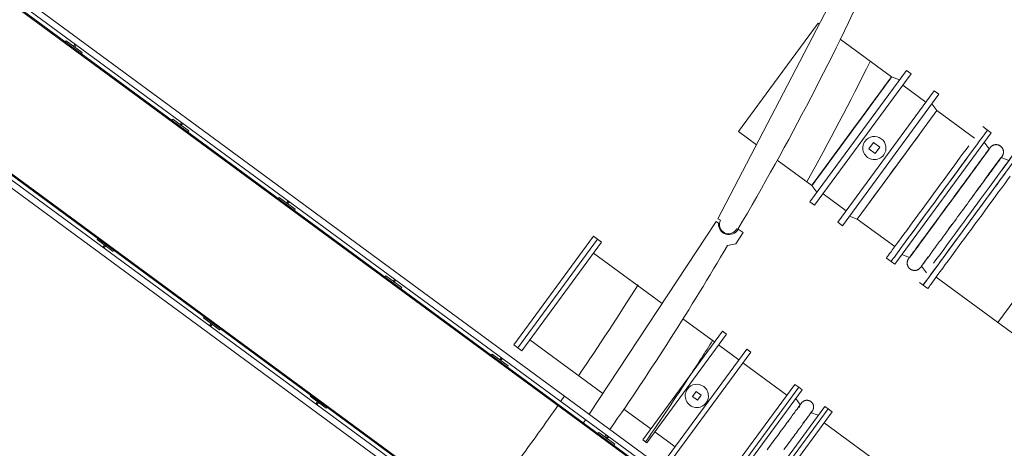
# Model space of a CAD drawing. Header units: metres. Extents: x 135583 to 135939, y 457896 to 458258.
# Tile 528 of 599: x 135692.24 to 135699.67, y 458169.53 to 458172.76. Entities that reach past the tile are written whole.
import ezdxf

# ---------------------------------------------------------------- set-up
doc = ezdxf.new("R2010")
doc.units = ezdxf.units.M
doc.linetypes.add('Hidden', pattern=[4, 2, -2])
doc.layers.add('NIEUWE INSTALLATIE', color=250, linetype='Continuous', lineweight=0)

msp = doc.modelspace()

# ---------------------------------------------------------------- linework, layer by layer
at = {"layer": 'NIEUWE INSTALLATIE'}
for p, q in [((135699.5026, 458167.6073), (135658.7851, 458197.5216)), ((135658.7955, 458197.4541), (135699.4351, 458167.5969)), ((135699.3931, 458167.5905), (135658.8019, 458197.4121)), ((135658.8036, 458197.4009), (135699.3819, 458167.5888)), ((135697.7213, 458167.5258), (135658.1914, 458196.5676)), ((135658.0707, 458196.5491), (135697.6701, 458167.4562)), ((135697.6987, 458167.4951), (135658.1382, 458196.5595)), ((135658.1802, 458196.5659), (135697.7165, 458167.5193)), ((135698.6057, 458173.3546), (135697.5123, 458171.2564)), ((135697.9683, 458172.3227), (135698.2691, 458172.7321)), ((135698.2779, 458172.7256), (135698.2691, 458172.7321)), ((135692.5938, 458172.5983), (135692.5879, 458172.5902)), ((135692.7147, 458172.5095), (135692.5938, 458172.5983)), ((135692.6623, 458172.5734), (135692.6502, 458172.5568)), ((135692.6582, 458172.5509), (135692.6704, 458172.5674)), ((135698.8226, 458172.3254), (135698.4354, 458172.6099)), ((135692.6502, 458172.5568), (135692.6582, 458172.5509)), ((135692.7087, 458172.5014), (135692.7147, 458172.5095)), ((135697.6675, 458171.9133), (135697.9683, 458172.3227)), ((135698.8226, 458172.3254), (135698.8189, 458172.3204)), ((135699.0813, 458172.1353), (135698.9072, 458172.2632)), ((135698.8652, 458171.6638), (135699.1659, 458172.0732)), ((135699.4488, 458171.8653), (135699.1659, 458172.0732)), ((135693.3977, 458172.0076), (135693.3918, 458171.9996)), ((135693.5186, 458171.9188), (135693.3977, 458172.0076)), ((135693.4663, 458171.9827), (135693.4541, 458171.9662)), ((135693.4622, 458171.9603), (135693.4743, 458171.9768)), ((135693.4541, 458171.9662), (135693.4622, 458171.9603)), ((135693.5127, 458171.9108), (135693.5186, 458171.9188)), ((135697.6675, 458171.9133), (135697.8028, 458171.8139)), ((135698.5219, 458171.916), (135698.4748, 458171.852)), ((135699.5476, 458171.9255), (135699.5122, 458171.9516)), ((135698.6871, 458171.8318), (135698.6516, 458171.7835)), ((135698.7354, 458171.7963), (135698.6871, 458171.8318)), ((135698.6516, 458171.7835), (135698.6999, 458171.748)), ((135698.6999, 458171.748), (135698.7354, 458171.7963)), ((135697.9597, 458171.6987), (135698.2211, 458171.5066)), ((135698.3092, 458171.6265), (135698.2539, 458171.5512)), ((135698.5644, 458171.2544), (135698.8652, 458171.6638)), ((135694.2016, 458171.417), (135694.1957, 458171.409)), ((135694.3225, 458171.3282), (135694.2016, 458171.417)), ((135694.2702, 458171.3921), (135694.258, 458171.3756)), ((135694.258, 458171.3756), (135694.2661, 458171.3697)), ((135694.2661, 458171.3697), (135694.2782, 458171.3862)), ((135698.3057, 458171.4444), (135698.4798, 458171.3166)), ((135694.3166, 458171.3202), (135694.3225, 458171.3282)), ((135697.4998, 458171.2351), (135696.5408, 458169.7822)), ((135697.5165, 458171.2241), (135697.4998, 458171.2351)), ((135697.5123, 458171.2564), (135697.5323, 458171.246)), ((135698.5644, 458171.2544), (135698.8473, 458171.0466)), ((135697.6564, 458171.1813), (135697.6631, 458171.1778)), ((135697.7026, 458171.1521), (135697.6651, 458171.1769)), ((135692.8326, 458171.1075), (135692.8266, 458171.0994)), ((135692.8266, 458171.0994), (135692.9475, 458171.0106)), ((135696.573, 458171.1242), (135695.9721, 458170.3062)), ((135696.6036, 458171.1017), (135696.0027, 458170.2837)), ((135696.6036, 458171.1017), (135696.0027, 458170.2837)), ((135696.6343, 458171.0792), (135696.0333, 458170.2612)), ((135696.6036, 458171.1017), (135696.573, 458171.1242)), ((135696.6343, 458171.0792), (135696.6036, 458171.1017)), ((135697.6475, 458171.0687), (135697.7026, 458171.1521)), ((135692.883, 458171.058), (135692.8709, 458171.0414)), ((135692.879, 458171.0355), (135692.8911, 458171.0521)), ((135692.8911, 458171.0521), (135692.883, 458171.058)), ((135692.9475, 458171.0106), (135692.9534, 458171.0187)), ((135697.5852, 458171.0559), (135697.6475, 458171.0687)), ((135697.0921, 458170.6175), (135696.5745, 458170.9978)), ((135698.7839, 458170.9603), (135698.8194, 458170.9343)), ((135695.0055, 458170.8264), (135694.9996, 458170.8183)), ((135695.1264, 458170.7376), (135695.0055, 458170.8264)), ((135695.0741, 458170.8015), (135695.062, 458170.785)), ((135695.062, 458170.785), (135695.07, 458170.779)), ((135695.07, 458170.779), (135695.0822, 458170.7956)), ((135699.1599, 458170.8168), (135700.2445, 458170.02)), ((135695.1205, 458170.7295), (135695.1264, 458170.7376)), ((135699.0611, 458170.7567), (135699.0966, 458170.7306)), ((135693.6365, 458170.5169), (135693.6306, 458170.5088)), ((135693.6306, 458170.5088), (135693.7514, 458170.42)), ((135697.4868, 458170.3276), (135697.2482, 458170.5029)), ((135693.687, 458170.4674), (135693.6748, 458170.4508)), ((135693.6829, 458170.4449), (135693.695, 458170.4614)), ((135693.695, 458170.4614), (135693.687, 458170.4674)), ((135693.7514, 458170.42), (135693.7574, 458170.428)), ((135696.0931, 458170.3426), (135696.6437, 458169.9381)), ((135697.5466, 458170.409), (135696.9456, 458169.591)), ((135697.5772, 458170.3865), (135696.9763, 458169.5685)), ((135697.5772, 458170.3865), (135697.5466, 458170.409)), ((135695.9721, 458170.3062), (135696.0027, 458170.2837)), ((135696.0027, 458170.2837), (135696.0333, 458170.2612)), ((135697.7303, 458170.274), (135697.1294, 458169.456)), ((135697.6705, 458170.1926), (135697.5174, 458170.3051)), ((135697.7609, 458170.2515), (135697.7303, 458170.274)), ((135695.8095, 458170.2358), (135695.8035, 458170.2277)), ((135695.9303, 458170.147), (135695.8095, 458170.2358)), ((135695.878, 458170.2109), (135695.8659, 458170.1943)), ((135695.8659, 458170.1943), (135695.8739, 458170.1884)), ((135695.8739, 458170.1884), (135695.8861, 458170.2049)), ((135697.7609, 458170.2515), (135697.16, 458169.4335)), ((135695.9244, 458170.1389), (135695.9303, 458170.147)), ((135698.0321, 458169.9269), (135697.7011, 458170.1701)), ((135698.0919, 458170.0083), (135697.491, 458169.1903)), ((135698.1225, 458169.9858), (135697.5216, 458169.1678)), ((135698.1225, 458169.9858), (135698.0919, 458170.0083)), ((135694.4404, 458169.9262), (135694.4345, 458169.9182)), ((135694.4345, 458169.9182), (135694.5554, 458169.8294)), ((135697.3484, 458169.9534), (135697.3211, 458169.9163)), ((135697.3211, 458169.9163), (135697.3582, 458169.8891)), ((135697.3854, 458169.9261), (135697.3484, 458169.9534)), ((135697.3582, 458169.8891), (135697.3854, 458169.9261)), ((135694.4909, 458169.8767), (135694.4787, 458169.8602)), ((135694.4868, 458169.8543), (135694.4989, 458169.8708)), ((135694.4989, 458169.8708), (135694.4909, 458169.8767)), ((135694.5554, 458169.8294), (135694.5613, 458169.8374)), ((135696.8024, 458169.8215), (135697.0054, 458169.6724)), ((135698.3442, 458169.823), (135697.7432, 458169.005)), ((135698.3748, 458169.8005), (135698.3442, 458169.823)), ((135696.5151, 458169.7432), (135696.4981, 458169.7174)), ((135698.3748, 458169.8005), (135697.7738, 458168.9825)), ((135699.4423, 458168.8909), (135698.315, 458169.7191)), ((135696.6134, 458169.6452), (135696.6075, 458169.6371)), ((135696.7343, 458169.5563), (135696.6134, 458169.6452)), ((135696.6586, 458169.612), (135696.6706, 458169.6291)), ((135696.6819, 458169.6202), (135696.6698, 458169.6037)), ((135696.6698, 458169.6037), (135696.6779, 458169.5978)), ((135696.6779, 458169.5978), (135696.69, 458169.6143)), ((135697.0361, 458169.6499), (135697.1892, 458169.5374)), ((135696.7283, 458169.5483), (135696.7343, 458169.5563)), ((135696.9456, 458169.591), (135696.9763, 458169.5685))]:
    msp.add_line(p, q, dxfattribs=at)
at = {"layer": 'NIEUWE INSTALLATIE', "extrusion": (0, 0, -1)}
for p, q in [((135698.9351, 458172.3755), (135698.2069, 458171.3843)), ((135698.9706, 458172.3495), (135698.2424, 458171.3582)), ((135698.9706, 458172.3495), (135698.9351, 458172.3755)), ((135698.8824, 458172.3038), (135698.8226, 458172.3254)), ((135698.4164, 458171.2303), (135699.1447, 458172.2216)), ((135698.4519, 458171.2043), (135699.1801, 458172.1955)), ((135698.7345, 458172.2055), (135698.6986, 458172.1566)), ((135699.1801, 458172.1955), (135699.1447, 458172.2216)), ((135699.1659, 458172.0732), (135699.1274, 458172.1238)), ((135698.8468, 458170.9142), (135699.575, 458171.9054)), ((135699.575, 458171.9054), (135699.5476, 458171.9255)), ((135699.5608, 458171.783), (135699.5223, 458171.8337)), ((135699.7894, 458171.7479), (135699.0611, 458170.7567)), ((135699.5532, 458171.5869), (135699.6458, 458171.7129)), ((135699.7093, 458171.6963), (135699.6495, 458171.7179)), ((135699.6552, 458171.7239), (135699.6546, 458171.7231)), ((135698.3092, 458171.6265), (135698.2785, 458171.5848)), ((135698.2539, 458171.5512), (135698.2358, 458171.5266)), ((135698.2211, 458171.5066), (135698.2596, 458171.456)), ((135698.2069, 458171.3843), (135698.2424, 458171.3582)), ((135698.4164, 458171.2303), (135698.4519, 458171.2043)), ((135698.5046, 458171.276), (135698.5644, 458171.2544)), ((135699.1164, 458171.1781), (135699.1426, 458171.2138)), ((135698.9593, 458170.9643), (135698.9973, 458171.016)), ((135698.8194, 458170.9343), (135698.8468, 458170.9142)), ((135698.8995, 458170.9859), (135698.9593, 458170.9643)), ((135698.9535, 458170.9583), (135698.9542, 458170.9591)), ((135699.0479, 458170.8991), (135699.0993, 458170.9691)), ((135699.0479, 458170.8991), (135699.0864, 458170.8485)), ((135699.0337, 458170.7768), (135699.0611, 458170.7567)), ((135697.5216, 458169.1678), (135698.1225, 458169.9858)), ((135697.5474, 458169.1489), (135698.1483, 458169.9669)), ((135698.1483, 458169.9669), (135698.1225, 458169.9858)), ((135698.1353, 458169.8511), (135698.0995, 458169.9004)), ((135697.7174, 458169.024), (135698.3184, 458169.8419)), ((135698.3442, 458169.823), (135697.7432, 458169.005)), ((135698.1233, 458169.8349), (135698.1316, 458169.8462)), ((135698.3442, 458169.823), (135698.3184, 458169.8419)), ((135698.2695, 458169.7755), (135698.2118, 458169.7949))]:
    msp.add_line(p, q, dxfattribs=at)
at = {"layer": 'NIEUWE INSTALLATIE', "linetype": 'Hidden'}
msp.add_line((135700.2274, 458171.2933), (135699.6259, 458170.4746), dxfattribs=at)
msp.add_line((135700.2274, 458171.2933), (135699.6259, 458170.4746), dxfattribs=at)
at = {"layer": 'NIEUWE INSTALLATIE', "extrusion": (0, 0, -1), "flags": 128}
for points in [[(-135699.5648, 458171.7903), (-135699.5642, 458171.7895), (-135699.5625, 458171.7871), (-135699.5603, 458171.7842), (-135699.5576, 458171.7805), (-135699.5545, 458171.7762), (-135699.5508, 458171.7713), (-135699.5467, 458171.7657), (-135699.5422, 458171.7595), (-135699.5372, 458171.7527), (-135699.5317, 458171.7452), (-135699.5258, 458171.7372), (-135699.5195, 458171.7286), (-135699.5128, 458171.7194), (-135699.5056, 458171.7097), (-135699.4981, 458171.6995), (-135699.4902, 458171.6887), (-135699.4819, 458171.6774), (-135699.4732, 458171.6657), (-135699.4643, 458171.6534), (-135699.4549, 458171.6407), (-135699.4453, 458171.6276), (-135699.4354, 458171.6141), (-135699.4252, 458171.6002), (-135699.4147, 458171.586), (-135699.404, 458171.5714), (-135699.393, 458171.5565), (-135699.3819, 458171.5413), (-135699.3705, 458171.5258), (-135699.359, 458171.5101), (-135699.3473, 458171.4942), (-135699.3354, 458171.4781), (-135699.3235, 458171.4618), (-135699.3114, 458171.4454), (-135699.2993, 458171.4288), (-135699.287, 458171.4122), (-135699.2748, 458171.3955), (-135699.2625, 458171.3788), (-135699.2502, 458171.3621), (-135699.2379, 458171.3454), (-135699.2257, 458171.3287), (-135699.2135, 458171.3121), (-135699.2014, 458171.2956), (-135699.1894, 458171.2793), (-135699.1775, 458171.2631), (-135699.1657, 458171.247), (-135699.1541, 458171.2312), (-135699.1426, 458171.2156), (-135699.1313, 458171.2003), (-135699.1203, 458171.1852), (-135699.1094, 458171.1704), (-135699.0988, 458171.156), (-135699.0885, 458171.1419), (-135699.0784, 458171.1282), (-135699.0686, 458171.1149), (-135699.0591, 458171.102), (-135699.0499, 458171.0895), (-135699.0411, 458171.0775), (-135699.0326, 458171.0659), (-135699.0245, 458171.0549), (-135699.0168, 458171.0443), (-135699.0094, 458171.0343), (-135699.0025, 458171.0249), (-135698.9959, 458171.016), (-135698.9898, 458171.0076), (-135698.9841, 458170.9999), (-135698.9788, 458170.9927), (-135698.974, 458170.9862), (-135698.9697, 458170.9803), (-135698.9658, 458170.975), (-135698.9624, 458170.9703), (-135698.9595, 458170.9663), (-135698.957, 458170.963), (-135698.955, 458170.9603), (-135698.9542, 458170.9591)], [(-135699.5648, 458171.7903), (-135699.5658, 458171.7917), (-135699.5664, 458171.7924), (-135699.5664, 458171.7925)], [(-135699.5664, 458171.7925), (-135699.5662, 458171.7922), (-135699.5654, 458171.7912)], [(-135699.5664, 458171.7925), (-135699.5678, 458171.7943), (-135699.5692, 458171.796), (-135699.5707, 458171.7977), (-135699.5723, 458171.7993), (-135699.5739, 458171.8008), (-135699.5756, 458171.8023), (-135699.5774, 458171.8037), (-135699.5792, 458171.805), (-135699.581, 458171.8063), (-135699.5829, 458171.8075), (-135699.5849, 458171.8086), (-135699.5869, 458171.8096), (-135699.5889, 458171.8106), (-135699.591, 458171.8114), (-135699.5931, 458171.8122), (-135699.5952, 458171.8129), (-135699.5974, 458171.8135), (-135699.5995, 458171.814), (-135699.6017, 458171.8145), (-135699.604, 458171.8148), (-135699.6062, 458171.8151), (-135699.6084, 458171.8153), (-135699.6107, 458171.8154), (-135699.6129, 458171.8153), (-135699.6151, 458171.8153), (-135699.6174, 458171.8151), (-135699.6196, 458171.8148), (-135699.6218, 458171.8144), (-135699.624, 458171.814), (-135699.6262, 458171.8134), (-135699.6283, 458171.8128), (-135699.6305, 458171.8121), (-135699.6326, 458171.8113), (-135699.6346, 458171.8104), (-135699.6367, 458171.8095), (-135699.6386, 458171.8084), (-135699.6406, 458171.8073), (-135699.6425, 458171.8061), (-135699.6443, 458171.8048), (-135699.6461, 458171.8035), (-135699.6479, 458171.8021), (-135699.6495, 458171.8006), (-135699.6512, 458171.799), (-135699.6527, 458171.7974), (-135699.6542, 458171.7958), (-135699.6556, 458171.794), (-135699.657, 458171.7922), (-135699.6583, 458171.7904), (-135699.6595, 458171.7885), (-135699.6606, 458171.7866), (-135699.6617, 458171.7846), (-135699.6626, 458171.7826), (-135699.6635, 458171.7805), (-135699.6643, 458171.7784), (-135699.6651, 458171.7763), (-135699.6657, 458171.7741), (-135699.6662, 458171.772), (-135699.6667, 458171.7698), (-135699.6671, 458171.7676), (-135699.6674, 458171.7653), (-135699.6676, 458171.7631), (-135699.6677, 458171.7609), (-135699.6677, 458171.7586), (-135699.6676, 458171.7564), (-135699.6675, 458171.7541), (-135699.6672, 458171.7519), (-135699.6669, 458171.7497), (-135699.6664, 458171.7475), (-135699.6659, 458171.7453), (-135699.6653, 458171.7431), (-135699.6646, 458171.741), (-135699.6639, 458171.7389), (-135699.663, 458171.7368), (-135699.6621, 458171.7348), (-135699.661, 458171.7328), (-135699.6599, 458171.7308), (-135699.6588, 458171.7289), (-135699.6575, 458171.7271), (-135699.6562, 458171.7253), (-135699.6548, 458171.7235), (-135699.6533, 458171.7218), (-135699.6518, 458171.7202), (-135699.6502, 458171.7186), (-135699.6495, 458171.7179)], [(-135699.0439, 458170.8919), (-135699.0445, 458170.8927), (-135699.0462, 458170.895), (-135699.0484, 458170.898), (-135699.0511, 458170.9017), (-135699.0543, 458170.906), (-135699.0579, 458170.9109), (-135699.062, 458170.9165), (-135699.0666, 458170.9227), (-135699.0716, 458170.9295), (-135699.077, 458170.937), (-135699.0829, 458170.945), (-135699.0893, 458170.9536), (-135699.096, 458170.9627), (-135699.1031, 458170.9725), (-135699.1107, 458170.9827), (-135699.1186, 458170.9935), (-135699.1269, 458171.0048), (-135699.1355, 458171.0165), (-135699.1445, 458171.0288), (-135699.1538, 458171.0414), (-135699.1634, 458171.0545), (-135699.1734, 458171.0681), (-135699.1836, 458171.0819), (-135699.194, 458171.0962), (-135699.2048, 458171.1108), (-135699.2157, 458171.1257), (-135699.2269, 458171.1409), (-135699.2382, 458171.1564), (-135699.2498, 458171.1721), (-135699.2615, 458171.188), (-135699.2733, 458171.2041), (-135699.2853, 458171.2204), (-135699.2973, 458171.2368), (-135699.3095, 458171.2534), (-135699.3217, 458171.27), (-135699.334, 458171.2867), (-135699.3462, 458171.3034), (-135699.3585, 458171.3201), (-135699.3708, 458171.3368), (-135699.383, 458171.3535), (-135699.3952, 458171.3701), (-135699.4073, 458171.3865), (-135699.4194, 458171.4029), (-135699.4313, 458171.4191), (-135699.4431, 458171.4352), (-135699.4547, 458171.451), (-135699.4661, 458171.4666), (-135699.4774, 458171.4819), (-135699.4885, 458171.497), (-135699.4993, 458171.5118), (-135699.5099, 458171.5262), (-135699.5203, 458171.5403), (-135699.5304, 458171.554), (-135699.5402, 458171.5673), (-135699.5497, 458171.5802), (-135699.5588, 458171.5927), (-135699.5676, 458171.6047), (-135699.5761, 458171.6163), (-135699.5842, 458171.6273), (-135699.592, 458171.6379), (-135699.5993, 458171.6479), (-135699.6063, 458171.6573), (-135699.6128, 458171.6662), (-135699.619, 458171.6746), (-135699.6247, 458171.6823), (-135699.6299, 458171.6895), (-135699.6347, 458171.696), (-135699.6391, 458171.7019), (-135699.6429, 458171.7072), (-135699.6464, 458171.7119), (-135699.6493, 458171.7159), (-135699.6518, 458171.7192), (-135699.6537, 458171.7219), (-135699.6546, 458171.7231)], [(-135699.6552, 458171.7239), (-135699.6562, 458171.7253), (-135699.6567, 458171.726), (-135699.6568, 458171.7261)], [(-135699.6568, 458171.7261), (-135699.6566, 458171.7258), (-135699.6558, 458171.7247)], [(-135699.0423, 458170.8897), (-135699.041, 458170.8879), (-135699.0395, 458170.8862), (-135699.038, 458170.8845), (-135699.0365, 458170.8829), (-135699.0348, 458170.8814), (-135699.0331, 458170.8799), (-135699.0314, 458170.8785), (-135699.0296, 458170.8772), (-135699.0277, 458170.8759), (-135699.0258, 458170.8747), (-135699.0239, 458170.8736), (-135699.0219, 458170.8726), (-135699.0199, 458170.8716), (-135699.0178, 458170.8708), (-135699.0157, 458170.87), (-135699.0136, 458170.8693), (-135699.0114, 458170.8687), (-135699.0092, 458170.8681), (-135699.007, 458170.8677), (-135699.0048, 458170.8674), (-135699.0026, 458170.8671), (-135699.0003, 458170.8669), (-135698.9981, 458170.8668), (-135698.9959, 458170.8668), (-135698.9936, 458170.8669), (-135698.9914, 458170.8671), (-135698.9891, 458170.8674), (-135698.9869, 458170.8678), (-135698.9847, 458170.8682), (-135698.9826, 458170.8688), (-135698.9804, 458170.8694), (-135698.9783, 458170.8701), (-135698.9762, 458170.8709), (-135698.9741, 458170.8718), (-135698.9721, 458170.8727), (-135698.9701, 458170.8738), (-135698.9682, 458170.8749), (-135698.9663, 458170.8761), (-135698.9644, 458170.8774), (-135698.9626, 458170.8787), (-135698.9609, 458170.8801), (-135698.9592, 458170.8816), (-135698.9576, 458170.8832), (-135698.956, 458170.8848), (-135698.9545, 458170.8864), (-135698.9531, 458170.8882), (-135698.9518, 458170.89), (-135698.9505, 458170.8918), (-135698.9493, 458170.8937), (-135698.9481, 458170.8956), (-135698.9471, 458170.8976), (-135698.9461, 458170.8996), (-135698.9452, 458170.9017), (-135698.9444, 458170.9038), (-135698.9437, 458170.9059), (-135698.9431, 458170.9081), (-135698.9425, 458170.9102), (-135698.942, 458170.9124), (-135698.9417, 458170.9146), (-135698.9414, 458170.9169), (-135698.9412, 458170.9191), (-135698.9411, 458170.9213), (-135698.9411, 458170.9236), (-135698.9411, 458170.9258), (-135698.9413, 458170.9281), (-135698.9415, 458170.9303), (-135698.9419, 458170.9325), (-135698.9423, 458170.9347), (-135698.9428, 458170.9369), (-135698.9434, 458170.939), (-135698.9441, 458170.9412), (-135698.9449, 458170.9433), (-135698.9457, 458170.9454), (-135698.9467, 458170.9474), (-135698.9477, 458170.9494), (-135698.9488, 458170.9513), (-135698.95, 458170.9533), (-135698.9512, 458170.9551), (-135698.9519, 458170.9561)], [(-135698.9535, 458170.9583), (-135698.9525, 458170.9569), (-135698.952, 458170.9562), (-135698.9519, 458170.9561)], [(-135698.9519, 458170.9561), (-135698.9522, 458170.9564), (-135698.9529, 458170.9574)], [(-135699.0439, 458170.8919), (-135699.0429, 458170.8905), (-135699.0424, 458170.8898), (-135699.0423, 458170.8897)], [(-135699.0423, 458170.8897), (-135699.0426, 458170.89), (-135699.0433, 458170.891)], [(-135698.1432, 458169.8674), (-135698.143, 458169.8671), (-135698.1424, 458169.8663), (-135698.1414, 458169.8649), (-135698.14, 458169.863), (-135698.1382, 458169.8606), (-135698.136, 458169.8576), (-135698.1334, 458169.8541), (-135698.1304, 458169.85), (-135698.1271, 458169.8454), (-135698.1234, 458169.8404), (-135698.1193, 458169.8348), (-135698.1148, 458169.8287), (-135698.11, 458169.8222), (-135698.1048, 458169.8151), (-135698.0993, 458169.8076), (-135698.0935, 458169.7997), (-135698.0873, 458169.7913), (-135698.0809, 458169.7825), (-135698.0741, 458169.7733), (-135698.067, 458169.7637), (-135698.0597, 458169.7537), (-135698.0521, 458169.7433), (-135698.0442, 458169.7326), (-135698.0361, 458169.7215), (-135698.0277, 458169.7102), (-135698.0192, 458169.6985), (-135698.0104, 458169.6866), (-135698.0014, 458169.6744), (-135697.9923, 458169.662), (-135697.983, 458169.6493), (-135697.9736, 458169.6365), (-135697.964, 458169.6235), (-135697.9543, 458169.6103), (-135697.9446, 458169.597), (-135697.9347, 458169.5836), (-135697.9248, 458169.57), (-135697.9148, 458169.5564), (-135697.9048, 458169.5428), (-135697.8947, 458169.5291), (-135697.8847, 458169.5155)], [(-135698.1419, 458169.8656), (-135698.1427, 458169.8667), (-135698.1431, 458169.8673), (-135698.1432, 458169.8674)], [(-135698.1432, 458169.8674), (-135698.1444, 458169.869), (-135698.1457, 458169.8705), (-135698.1471, 458169.872), (-135698.1485, 458169.8735), (-135698.15, 458169.8749), (-135698.1515, 458169.8762), (-135698.1531, 458169.8775), (-135698.1547, 458169.8787), (-135698.1564, 458169.8798), (-135698.1581, 458169.8809), (-135698.1599, 458169.8819), (-135698.1617, 458169.8828), (-135698.1635, 458169.8837), (-135698.1654, 458169.8845), (-135698.1673, 458169.8852), (-135698.1692, 458169.8858), (-135698.1712, 458169.8864), (-135698.1731, 458169.8869), (-135698.1751, 458169.8873), (-135698.1771, 458169.8876), (-135698.1792, 458169.8878), (-135698.1812, 458169.888), (-135698.1832, 458169.888), (-135698.1852, 458169.888), (-135698.1873, 458169.888), (-135698.1893, 458169.8878), (-135698.1913, 458169.8875), (-135698.1933, 458169.8872), (-135698.1953, 458169.8868), (-135698.1973, 458169.8863), (-135698.1992, 458169.8857), (-135698.2011, 458169.8851), (-135698.203, 458169.8844), (-135698.2049, 458169.8836), (-135698.2067, 458169.8827), (-135698.2085, 458169.8818), (-135698.2103, 458169.8808), (-135698.212, 458169.8797), (-135698.2137, 458169.8785), (-135698.2153, 458169.8773), (-135698.2169, 458169.876), (-135698.2184, 458169.8747), (-135698.2198, 458169.8733), (-135698.2213, 458169.8718), (-135698.2226, 458169.8703), (-135698.2239, 458169.8688), (-135698.2251, 458169.8671), (-135698.2263, 458169.8655), (-135698.2274, 458169.8638), (-135698.2284, 458169.862), (-135698.2293, 458169.8602), (-135698.2302, 458169.8584), (-135698.231, 458169.8565), (-135698.2318, 458169.8546), (-135698.2324, 458169.8527), (-135698.233, 458169.8508), (-135698.2335, 458169.8488), (-135698.2339, 458169.8468), (-135698.2342, 458169.8448), (-135698.2345, 458169.8428), (-135698.2347, 458169.8408), (-135698.2348, 458169.8388), (-135698.2348, 458169.8367), (-135698.2347, 458169.8347), (-135698.2346, 458169.8327), (-135698.2344, 458169.8307), (-135698.234, 458169.8287), (-135698.2337, 458169.8267), (-135698.2332, 458169.8247), (-135698.2326, 458169.8227), (-135698.232, 458169.8208), (-135698.2313, 458169.8189), (-135698.2305, 458169.817), (-135698.2297, 458169.8152), (-135698.2288, 458169.8134), (-135698.2278, 458169.8116), (-135698.2267, 458169.8099), (-135698.2256, 458169.8082), (-135698.2244, 458169.8066), (-135698.2231, 458169.805), (-135698.2218, 458169.8034), (-135698.2204, 458169.802), (-135698.219, 458169.8005), (-135698.2175, 458169.7992), (-135698.2159, 458169.7979), (-135698.2143, 458169.7966), (-135698.2127, 458169.7954), (-135698.2118, 458169.7949)], [(-135698.0111, 458169.5162), (-135698.021, 458169.5297), (-135698.0308, 458169.5431), (-135698.0406, 458169.5563), (-135698.0502, 458169.5694), (-135698.0597, 458169.5824), (-135698.0691, 458169.5951), (-135698.0783, 458169.6077), (-135698.0873, 458169.62), (-135698.0962, 458169.6321), (-135698.1049, 458169.6439), (-135698.1133, 458169.6554), (-135698.1216, 458169.6666), (-135698.1296, 458169.6775), (-135698.1373, 458169.6881), (-135698.1448, 458169.6983), (-135698.152, 458169.7081), (-135698.159, 458169.7175), (-135698.1656, 458169.7266), (-135698.1719, 458169.7352), (-135698.178, 458169.7434), (-135698.1836, 458169.7511), (-135698.189, 458169.7584), (-135698.194, 458169.7652), (-135698.1987, 458169.7715), (-135698.203, 458169.7774), (-135698.2069, 458169.7827), (-135698.2104, 458169.7876), (-135698.2136, 458169.7919), (-135698.2164, 458169.7957), (-135698.2188, 458169.7989), (-135698.2208, 458169.8017), (-135698.2224, 458169.8039), (-135698.2231, 458169.8048)], [(-135698.2249, 458169.8073), (-135698.2247, 458169.807), (-135698.2241, 458169.8062), (-135698.2231, 458169.8048)], [(-135698.2237, 458169.8055), (-135698.2245, 458169.8067), (-135698.2249, 458169.8072), (-135698.2249, 458169.8073)]]:
    msp.add_lwpolyline(points, dxfattribs=at)
at = {"layer": 'NIEUWE INSTALLATIE'}
for centre, radius, start, end in [((135679.3067, 458182.0194), 21.3189, 329.43323, 335.51937), ((135698.6935, 458171.7899), 0.0875, 143.696, 323.696), ((135698.6935, 458171.7899), 0.0875, 323.696, 143.696), ((135697.5943, 458171.2137), 0.07, 152.4763, 332.4763), ((135679.194, 458181.8383), 21.3189, 325.18703, 329.61773), ((135697.3533, 458169.9212), 0.0875, 143.696, 323.696), ((135697.3533, 458169.9212), 0.0875, 323.696, 143.696)]:
    msp.add_arc(centre, radius, start, end, dxfattribs=at)
at = {"layer": 'NIEUWE INSTALLATIE', "linetype": 'Hidden'}
for radius, start, end in [(23.665, 330.96007, 333.44737), (23.665, 330.96007, 333.44737), (22.965, 325.67782, 327.72585), (22.965, 325.67782, 327.72585), (23.665, 326.83013, 327.58962), (23.665, 326.83013, 327.58962), (23.665, 325.37449, 326.82608), (23.665, 325.37449, 326.82608), (22.965, 325.09561, 325.21184), (22.965, 325.09561, 325.21184), (22.965, 323.696, 325.0183), (22.965, 323.696, 325.0183)]:
    msp.add_arc((135677.4936, 458183.022), radius, start, end, dxfattribs=at)
at = {"layer": 'NIEUWE INSTALLATIE', "extrusion": (0, 0, -1)}
for centre, major_axis, start_param, end_param in [((135698.5219, 458171.916), (-0.3008, -0.4094), 0.892286, 6.911472), ((135698.5219, 458171.916), (0.3008, 0.4094), 0.785398, 6.283185), ((135698.5219, 458171.916), (0.3008, 0.4094), 0.890581, 6.283185), ((135698.5219, 458171.916), (-0.3008, -0.4094), 3.612832, 4.227208), ((135698.5219, 458171.916), (-0.3008, -0.4094), 3.455751, 4.125913), ((135698.5219, 458171.916), (-0.3008, -0.4094), 4.08407, 4.519642), ((135698.5219, 458171.916), (-0.3008, -0.4094), 4.24115, 4.36137), ((135698.5219, 458171.916), (-0.3008, -0.4094), 4.555309, 4.915291), ((135698.5219, 458171.916), (0.3008, 0.4094), 1.271088, 1.415616), ((135698.8652, 458171.6638), (-0.3008, -0.4094), 0.785398, 2.356194), ((135699.1835, 458171.4299), (0.3641, 0.4956), 3.926991, 7.068583), ((135698.5219, 458171.916), (-0.3008, -0.4094), 4.869472, 5.090616), ((135698.5219, 458171.916), (-0.3008, -0.4094), 5.183639, 7.539834), ((135698.5219, 458171.916), (-0.3008, -0.4094), 5.026555, 5.310331), ((135699.2601, 458171.3737), (0.3008, 0.4094), 0.785398, 6.283185), ((135699.3979, 458171.2724), (0.3641, 0.4956), 3.926991, 7.068584), ((135699.2601, 458171.3737), (0.3008, 0.4094), 5.002124, 7.628227), ((135699.2601, 458171.3737), (0.3008, 0.4094), 0, 0.791592), ((135699.3487, 458171.3085), (0.3008, 0.4094), 0, 1.285503), ((135698.5219, 458171.916), (-0.3008, -0.4094), 5.654825, 6.59726), ((135699.2601, 458171.3737), (0.3008, 0.4094), 1.082951, 1.102202), ((135699.3487, 458171.3085), (0.3008, 0.4094), 1.026257, 1.144629), ((135699.3487, 458171.3085), (0.3008, 0.4094), 1.804712, 1.884956), ((135697.8946, 458169.5235), (0.2407, 0.3276), 0.877492, 0.903981), ((135697.9712, 458169.4673), (0.2407, 0.3276), 0.622715, 0.718315)]:
    msp.add_ellipse(centre, major_axis=major_axis, ratio=0.000001, start_param=start_param, end_param=end_param, dxfattribs=at)
at = {"layer": 'NIEUWE INSTALLATIE'}
for centre, major_axis, ratio, start_param, end_param in [((135698.5219, 458171.916), (0.3008, 0.4094), 0.000001, 4.605385, 9.896016), ((135698.5219, 458171.916), (0.3008, 0.4094), 0.000001, 0.157167, 6.421042), ((135698.5219, 458171.916), (0.3008, 0.4094), 0.000001, 0.314212, 5.245327), ((135698.5219, 458171.916), (0.3008, 0.4094), 0.000001, 1.491096, 5.811913), ((135698.5219, 458171.916), (0.3008, 0.4094), 0.000001, 1.41372, 6.283185), ((135698.5219, 458171.916), (0.3008, 0.4094), 0.000001, 0.785418, 0.865615), ((135698.5219, 458171.916), (0.3008, 0.4094), 0.000001, 0.628345, 0.798294), ((135698.5219, 458171.916), (0.3008, 0.4094), 0.000001, 0.942492, 1.147868), ((135698.5219, 458171.916), (0.3008, 0.4094), 0.000001, 1.357773, 5.183618), ((135698.5219, 458171.916), (0.3008, 0.4094), 0.000001, 1.256644, 1.427435), ((135698.5219, 458171.916), (0.3008, 0.4094), 0.000001, 1.695267, 4.08407), ((135698.5219, 458171.916), (0.3008, 0.4094), 0.000001, 1.854547, 4.555309), ((135698.5219, 458171.916), (0.3008, 0.4094), 0.000001, 2.042035, 4.330082), ((135699.148, 458171.456), (0.3641, 0.4956), 0.000001, 0.785398, 3.141593), ((135699.1835, 458171.4299), (0.3641, 0.4956), 0.000001, 0.785398, 3.141593), ((135699.4253, 458171.2523), (0.3641, 0.4956), 0.000001, 0.785398, 3.141593), ((135699.4607, 458171.2262), (0.3641, 0.4956), 0.000001, 0.785398, 3.141593), ((135697.5962, 458171.2176), (-0.0731, -0.0324), 1, 5.785696, 8.473804)]:
    msp.add_ellipse(centre, major_axis=major_axis, ratio=ratio, start_param=start_param, end_param=end_param, dxfattribs=at)
at = {"layer": 'NIEUWE INSTALLATIE', "extrusion": (0, 0, -1)}
msp.add_ellipse((135698.5219, 458171.916), major_axis=(-0.3008, -0.4094), ratio=0.000001, dxfattribs=at)

doc.saveas('drawing.dxf')
